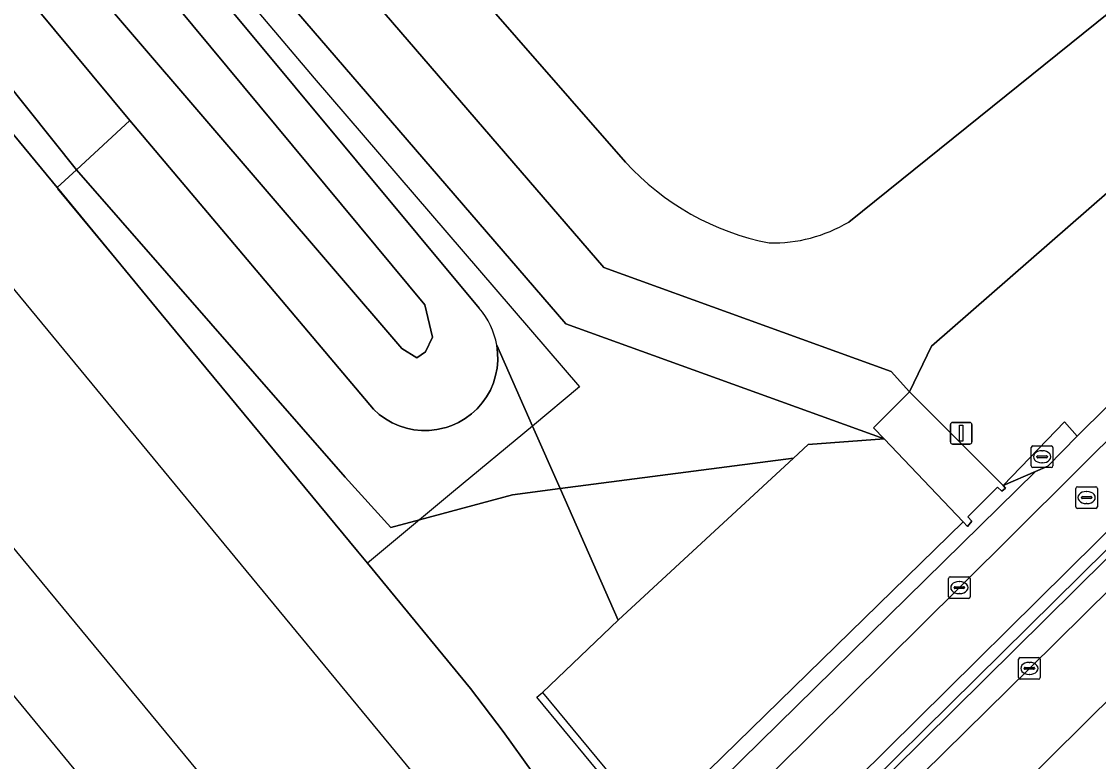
# Model space of a CAD drawing. Extents: x 157320 to 158835, y 386650 to 388491.
# Drawn here: x 158115.83 to 158165.67, y 386684.69 to 386718.93 of the extents above; entities that cross this region are included whole.
import ezdxf

# ---------------------------------------------------------------- set-up
doc = ezdxf.new("R2010")
doc.units = 0
for name, color, linetype in [('IMGEO_Berm_open', 7, 'Continuous'), ('IMGEO_Fietspad_gesloten', 7, 'Continuous'), ('IMGEO_Grasland_overig', 7, 'Continuous'), ('IMGEO_Greppel_droge_sloot', 7, 'Continuous'), ('IMGEO_Groenvoorziening', 7, 'Continuous'), ('IMGEO_Hek', 7, 'Continuous'), ('IMGEO_Kolk', 7, 'Continuous'), ('IMGEO_Lichtmast', 7, 'Continuous'), ('IMGEO_Muur', 7, 'Continuous'), ('IMGEO_Oever', 7, 'Continuous'), ('IMGEO_Rijbaan_regionaal_gesloten', 7, 'Continuous'), ('IMGEO_Rioolput', 7, 'Continuous'), ('IMGEO_Spoor', 7, 'Continuous'), ('IMGEO_Spoorbaan_halfverhard', 7, 'Continuous'), ('IMGEO_Voetpad_op_trap', 7, 'Continuous'), ('IMGEO_Voetpad_open', 7, 'Continuous')]:
    doc.layers.add(name, color=color, linetype=linetype)

msp = doc.modelspace()

# ---------------------------------------------------------------- linework, layer by layer
at = {"layer": 'IMGEO_Berm_open'}
msp.add_lwpolyline([(158248.295, 386773.884), (158247.065, 386775.473), (158239.319, 386767.787), (158239.292, 386767.76), (158239.715, 386767.353), (158239.93, 386767.157), (158230.713, 386758.04), (158222.586, 386750), (158151.906, 386680.081), (158152.593, 386679.247), (158162.477, 386688.992), (158180.244, 386706.55), (158197.287, 386723.414), (158214.351, 386740.265), (158224.159, 386750), (158231.417, 386757.203), (158232.079, 386757.861)], close=True, dxfattribs=at)
for points in [[(158221.341, 386750), (158147.552, 386676.997)], [(158147.899, 386676.576), (158166.051, 386694.498)]]:
    msp.add_lwpolyline(points, dxfattribs=at)
at = {"layer": 'IMGEO_Fietspad_gesloten'}
for points in [[(158147.552, 386676.997), (158221.341, 386750)], [(158175.027, 386708.422), (158159.233, 386692.731), (158145.663, 386679.284)]]:
    msp.add_lwpolyline(points, dxfattribs=at)
at = {"layer": 'IMGEO_Grasland_overig'}
for points in [[(157733.746, 387175.562), (157897.258, 386977.614), (157897.581, 386977.87), (157899.357, 386975.744), (157899.04, 386975.464), (157951.761, 386911.581), (157952.064, 386911.838), (157955.134, 386908.079), (157954.841, 386907.849), (158040.78, 386803.713), (158051.6, 386790.802), (158084.896, 386750.739), (158117.481, 386711.243), (158118.38, 386712.071), (158096.993, 386738.866), (158047.33, 386798.833), (157996.107, 386860.188), (157951.797, 386913.771), (157861.897, 387021.979)], [(157861.897, 387021.979), (157951.797, 386913.771), (157996.107, 386860.188), (158047.33, 386798.833), (158096.993, 386738.866), (158118.38, 386712.071), (158120.851, 386714.348), (158066.271, 386780.05), (158062.459, 386784.378), (158060.074, 386787.565), (158061.84, 386789.158), (158062.705, 386789.796), (158058.383, 386794.997), (158041.616, 386815.172), (158040.424, 386814.52), (158039.277, 386814.46), (158038.059, 386815.055), (157990.282, 386873.057), (157977.435, 386888.219), (157965.277, 386902.938), (157925.053, 386951.9), (157912.029, 386967.418), (157884.779, 387000.142), (157867.69, 387021.37)]]:
    msp.add_lwpolyline(points, dxfattribs=at)
at = {"layer": 'IMGEO_Greppel_droge_sloot'}
msp.add_lwpolyline([(158114.722, 386725.609), (158133.427, 386703.793), (158134.128, 386703.366), (158134.523, 386703.651), (158134.858, 386704.33), (158134.489, 386705.824), (158065.674, 386788.686), (158064.53, 386787.789), (158063.956, 386787.256), (158063.877, 386786.911), (158064.218, 386786.319), (158076.766, 386771.448), (158092.49, 386752.376), (158108.44, 386733.423)], close=True, dxfattribs=at)
at = {"layer": 'IMGEO_Groenvoorziening'}
for points in [[(158143.788, 386712.419), (158110.927, 386750), (158100.208, 386762.259), (158088.168, 386773.331), (158079.658, 386780.854), (158080.097, 386780.325), (158087.167, 386772.183), (158106.154, 386750), (158142.777, 386707.541), (158156.079, 386702.735), (158156.923, 386701.791), (158157.948, 386703.907), (158210.728, 386750), (158225.895, 386763.769), (158231.903, 386769.223), (158238.792, 386774.559), (158235.862, 386778.219), (158234.951, 386779.484), (158180.072, 386842.575), (158181.714, 386843.44), (158178.328, 386847.485), (158175.433, 386850.883), (158297.408, 386910.666)], [(158137.823, 386703.951), (158139.477, 386700.206), (158140.754, 386697.316), (158151.555, 386698.723), (158152.239, 386699.355), (158155.746, 386699.621), (158141.014, 386704.941), (158102.162, 386750), (158084.661, 386770.036), (158076.545, 386779.445), (158066.112, 386792.017), (158065.296, 386791.335), (158041.543, 386818.521)], [(158041.727, 386815.522), (158041.543, 386815.26), (158041.616, 386815.172), (158058.383, 386794.997), (158062.705, 386789.796), (158063.339, 386789.033), (158063.569, 386789.274), (158063.827, 386789.486), (158064.107, 386789.667), (158064.407, 386789.813), (158064.722, 386789.922), (158065.048, 386789.993), (158065.38, 386790.025), (158065.713, 386790.018), (158066.043, 386789.971), (158066.366, 386789.886), (158066.676, 386789.763), (158066.969, 386789.604), (158067.241, 386789.412), (158067.489, 386789.188), (158067.709, 386788.937), (158067.897, 386788.662), (158100.09, 386750), (158137.01, 386705.662)], [(158126.295, 386748.792), (158125.016, 386750), (158124.374, 386750.607), (158118.905, 386754.577), (158108.032, 386761.349), (158080.432, 386780.998), (158079.658, 386780.854), (158088.168, 386773.331), (158100.208, 386762.259), (158110.927, 386750), (158143.788, 386712.419)], [(158211.175, 386755.603), (158204.217, 386750), (158154.111, 386709.653)], [(158154.111, 386709.653), (158204.217, 386750), (158211.175, 386755.603)]]:
    msp.add_lwpolyline(points, dxfattribs=at)
for points in [[(158161.253, 386697.455), (158164.096, 386700.402), (158164.686, 386699.745), (158215.506, 386750), (158227.5, 386761.861), (158245.735, 386779.893), (158243.341, 386778.007), (158239.142, 386774.83), (158238.792, 386774.559), (158231.903, 386769.223), (158225.895, 386763.769), (158210.728, 386750), (158157.948, 386703.907), (158156.923, 386701.791)], [(158139.477, 386700.206), (158137.823, 386703.951), (158137.866, 386703.599), (158137.872, 386703.244), (158137.84, 386702.89), (158137.772, 386702.542), (158137.667, 386702.202), (158137.527, 386701.876), (158137.353, 386701.567), (158137.148, 386701.277), (158136.913, 386701.01), (158136.652, 386700.77), (158136.367, 386700.559), (158136.061, 386700.378), (158135.738, 386700.231), (158135.49, 386700.145), (158135.401, 386700.119), (158135.054, 386700.043), (158134.701, 386700.004), (158134.346, 386700.002), (158133.993, 386700.038), (158133.645, 386700.11), (158133.307, 386700.219), (158132.983, 386700.363), (158132.675, 386700.54), (158132.388, 386700.748), (158132.124, 386700.986), (158120.851, 386714.348), (158118.38, 386712.071), (158130.811, 386697.849), (158132.925, 386695.515), (158134.255, 386695.873), (158138.549, 386697.029), (158140.754, 386697.316)], [(158131.847, 386693.862), (158136.609, 386688.063), (158138.122, 386686.066), (158140.872, 386682.242), (158142.805, 386679.901), (158143.822, 386680.907), (158143.382, 386681.44), (158143.652, 386681.663), (158144.092, 386681.13), (158144.671, 386681.608), (158139.675, 386687.658), (158139.868, 386687.817), (158139.945, 386687.881), (158143.445, 386691.223), (158140.754, 386697.316), (158138.549, 386697.029), (158134.255, 386695.873), (158132.925, 386695.515), (158130.811, 386697.849), (158118.38, 386712.071), (158117.481, 386711.243), (158122.292, 386705.401), (158131.386, 386694.424)], [(158164.686, 386699.745), (158164.096, 386700.402), (158161.253, 386697.455), (158162.757, 386698.112), (158163.326, 386698.355)], [(158159.409, 386695.771), (158155.746, 386699.621), (158152.239, 386699.355), (158151.555, 386698.723), (158143.445, 386691.223), (158139.945, 386687.881), (158144.973, 386681.791), (158145.017, 386681.725)], [(158143.445, 386691.223), (158151.555, 386698.723), (158140.754, 386697.316)]]:
    msp.add_lwpolyline(points, close=True, dxfattribs=at)
for centre, radius, start, end in [((158152.778, 386720.642), 12.184, 222.4485, 258.9301), ((158152.778, 386720.642), 12.184, 222.4485, 258.9301), ((158150.593, 386715.549), 6.866, 268.7131, 300.8231), ((158150.593, 386715.549), 6.866, 268.7131, 300.8231), ((158134.463, 386703.403), 3.404, 9.2606, 41.5699)]:
    msp.add_arc(centre, radius, start, end, dxfattribs=at)
at = {"layer": 'IMGEO_Hek'}
for points in [[(158063.059, 386789.239), (158065.419, 386791.248), (158068.236, 386787.98), (158070.986, 386784.723), (158074.474, 386780.651), (158077.389, 386777.248), (158081.066, 386772.905), (158084.218, 386769.247), (158086.878, 386766.096), (158090.886, 386761.438), (158094.093, 386757.664), (158097.31, 386753.889), (158101.92, 386748.468), (158108.013, 386741.387), (158111.518, 386737.297), (158115.125, 386733.085), (158119.867, 386727.522), (158123.149, 386723.689), (158129.378, 386716.309), (158141.651, 386702.018), (158139.477, 386700.206), (158135.828, 386697.187), (158134.255, 386695.873), (158131.847, 386693.862)], [(158117.495, 386711.182), (158122.292, 386705.401), (158131.386, 386694.424), (158131.847, 386693.862), (158136.609, 386688.063), (158138.122, 386686.066), (158140.872, 386682.242)]]:
    msp.add_lwpolyline(points, dxfattribs=at)
at = {"layer": 'IMGEO_Kolk'}
for p, q in [((158162.562, 386698.361), (158162.562, 386699.213)), ((158162.637, 386699.287), (158163.489, 386699.287)), ((158163.05, 386699.067), (158163.075, 386699.067)), ((158163.563, 386699.213), (158163.563, 386698.361)), ((158162.821, 386698.781), (158162.821, 386698.793)), ((158163.259, 386698.744), (158162.861, 386698.744)), ((158162.864, 386698.83), (158163.262, 386698.83)), ((158163.073, 386698.507), (158163.048, 386698.507)), ((158163.305, 386698.793), (158163.305, 386698.781)), ((158163.489, 386698.287), (158162.637, 386698.287)), ((158158.731, 386692.306), (158158.731, 386693.158)), ((158158.806, 386693.232), (158159.658, 386693.232)), ((158159.219, 386693.012), (158159.244, 386693.012)), ((158159.732, 386693.158), (158159.732, 386692.306)), ((158158.99, 386692.726), (158158.99, 386692.738)), ((158159.428, 386692.689), (158159.03, 386692.689)), ((158159.033, 386692.775), (158159.431, 386692.775)), ((158159.242, 386692.452), (158159.217, 386692.452)), ((158159.474, 386692.738), (158159.474, 386692.726)), ((158159.658, 386692.232), (158158.806, 386692.232)), ((158162.05, 386689.493), (158162.902, 386689.493)), ((158161.975, 386688.567), (158161.975, 386689.419)), ((158162.234, 386688.987), (158162.234, 386688.999)), ((158162.277, 386689.036), (158162.675, 386689.036)), ((158162.463, 386689.273), (158162.488, 386689.273)), ((158162.718, 386688.999), (158162.718, 386688.987)), ((158162.976, 386689.419), (158162.976, 386688.567)), ((158162.902, 386688.493), (158162.05, 386688.493)), ((158162.672, 386688.95), (158162.274, 386688.95)), ((158162.486, 386688.713), (158162.461, 386688.713))]:
    msp.add_line(p, q, dxfattribs=at)
for points in [[(158162.562, 386698.361), (158162.562, 386699.213)], [(158162.637, 386699.287), (158163.489, 386699.287)], [(158163.563, 386699.213), (158163.563, 386698.361)], [(158163.489, 386698.287), (158162.637, 386698.287)], [(158158.731, 386692.306), (158158.731, 386693.158)], [(158158.806, 386693.232), (158159.658, 386693.232)], [(158159.732, 386693.158), (158159.732, 386692.306)], [(158159.658, 386692.232), (158158.806, 386692.232)], [(158162.05, 386689.493), (158162.902, 386689.493)], [(158161.975, 386688.567), (158161.975, 386689.419)], [(158162.976, 386689.419), (158162.976, 386688.567)], [(158162.902, 386688.493), (158162.05, 386688.493)]]:
    msp.add_lwpolyline(points, dxfattribs=at)
for centre, radius, start, end in [((158162.639, 386699.211), 0.0765, 91.552, 178.448), ((158162.639, 386699.211), 0.0765, 91.552, 178.448), ((158163.487, 386699.211), 0.0765, 1.552, 88.448), ((158163.487, 386699.211), 0.0765, 1.552, 88.448), ((158162.861, 386698.79), 0.0403, 85.8775, 175.7526), ((158162.858, 386698.78), 0.0366, 178.938, 274.7102), ((158163.262, 386698.787), 0.043, 264.8664, 352.4533), ((158163.266, 386698.792), 0.0386, 1.7309, 96.639), ((158162.639, 386698.363), 0.0765, 181.552, 268.448), ((158162.639, 386698.363), 0.0765, 181.552, 268.448), ((158163.487, 386698.363), 0.0765, 271.552, 358.448), ((158163.487, 386698.363), 0.0765, 271.552, 358.448), ((158158.808, 386693.156), 0.0765, 91.552, 178.448), ((158158.808, 386693.156), 0.0765, 91.552, 178.448), ((158159.656, 386693.156), 0.0765, 1.552, 88.448), ((158159.656, 386693.156), 0.0765, 1.552, 88.448), ((158159.03, 386692.735), 0.0403, 85.8775, 175.7526), ((158159.027, 386692.725), 0.0366, 178.938, 274.7102), ((158159.431, 386692.732), 0.043, 264.8664, 352.4533), ((158159.435, 386692.737), 0.0386, 1.7309, 96.639), ((158158.808, 386692.308), 0.0765, 181.552, 268.448), ((158158.808, 386692.308), 0.0765, 181.552, 268.448), ((158159.656, 386692.308), 0.0765, 271.552, 358.448), ((158159.656, 386692.308), 0.0765, 271.552, 358.448), ((158162.052, 386689.417), 0.0765, 91.552, 178.448), ((158162.052, 386689.417), 0.0765, 91.552, 178.448), ((158162.9, 386689.417), 0.0765, 1.552, 88.448), ((158162.9, 386689.417), 0.0765, 1.552, 88.448), ((158162.274, 386688.996), 0.0403, 85.8775, 175.7526), ((158162.271, 386688.986), 0.0366, 178.938, 274.7102), ((158162.675, 386688.993), 0.043, 264.8664, 352.4533), ((158162.679, 386688.998), 0.0386, 1.7309, 96.639), ((158162.052, 386688.569), 0.0765, 181.552, 268.448), ((158162.052, 386688.569), 0.0765, 181.552, 268.448), ((158162.9, 386688.569), 0.0765, 271.552, 358.448), ((158162.9, 386688.569), 0.0765, 271.552, 358.448)]:
    msp.add_arc(centre, radius, start, end, dxfattribs=at)
for centre, major_axis, ratio, start_param, end_param in [((158163.049, 386698.787), (-0.387, 0.002), 0.722429, 4.712389, 7.853982), ((158163.074, 386698.787), (-0.39, 0.002), 0.717154, 1.570796, 4.712389), ((158159.218, 386692.732), (-0.387, 0.002), 0.722429, 4.712389, 7.853982), ((158159.243, 386692.732), (-0.39, 0.002), 0.717154, 1.570796, 4.712389), ((158162.462, 386688.993), (-0.387, 0.002), 0.722429, 4.712389, 7.853982), ((158162.487, 386688.993), (-0.39, 0.002), 0.717154, 1.570796, 4.712389)]:
    msp.add_ellipse(centre, major_axis=major_axis, ratio=ratio, start_param=start_param, end_param=end_param, dxfattribs=at)
at = {"layer": 'IMGEO_Lichtmast'}
for p, q in [((158158.821, 386699.478), (158158.821, 386700.278)), ((158158.821, 386700.278), (158158.821, 386699.478)), ((158158.921, 386700.378), (158159.711, 386700.378)), ((158159.711, 386700.378), (158158.921, 386700.378)), ((158159.811, 386700.278), (158159.811, 386699.478)), ((158159.811, 386699.478), (158159.811, 386700.278)), ((158159.711, 386699.378), (158158.921, 386699.378)), ((158158.921, 386699.378), (158159.711, 386699.378))]:
    msp.add_line(p, q, dxfattribs=at)
msp.add_lwpolyline([(158159.241, 386700.253), (158159.391, 386700.253), (158159.391, 386699.503), (158159.241, 386699.503), (158159.241, 386700.253)], dxfattribs=at)
for centre, start, end in [((158158.921, 386700.278), 90, 180), ((158158.921, 386700.278), 90, 180), ((158159.711, 386700.278), 0, 90), ((158159.711, 386700.278), 360, 90), ((158158.921, 386699.478), 180, 270), ((158158.921, 386699.478), 180, 270), ((158159.711, 386699.478), 270, 0), ((158159.711, 386699.478), 270, 0)]:
    msp.add_arc(centre, 0.1, start, end, dxfattribs=at)
at = {"layer": 'IMGEO_Muur'}
for points in [[(158151.906, 386680.081), (158222.586, 386750)], [(158166.051, 386694.498), (158147.899, 386676.576)]]:
    msp.add_lwpolyline(points, dxfattribs=at)
at = {"layer": 'IMGEO_Oever'}
for points in [[(158137.01, 386705.662), (158100.09, 386750), (158067.897, 386788.662), (158067.709, 386788.937), (158067.489, 386789.188), (158067.241, 386789.412), (158066.969, 386789.604), (158066.676, 386789.763), (158066.366, 386789.886), (158066.043, 386789.971), (158065.713, 386790.018), (158065.38, 386790.025), (158065.048, 386789.993), (158064.722, 386789.922), (158064.407, 386789.813), (158064.107, 386789.667), (158063.827, 386789.486), (158063.569, 386789.274), (158063.339, 386789.033), (158062.705, 386789.796), (158061.84, 386789.158)], [(158066.271, 386780.05), (158120.851, 386714.348), (158132.124, 386700.986), (158132.388, 386700.748), (158132.675, 386700.54), (158132.983, 386700.363), (158133.307, 386700.219), (158133.645, 386700.11), (158133.993, 386700.038), (158134.346, 386700.002), (158134.701, 386700.004), (158135.054, 386700.043), (158135.401, 386700.119), (158135.49, 386700.145), (158135.738, 386700.231), (158136.061, 386700.378), (158136.367, 386700.559), (158136.652, 386700.77), (158136.913, 386701.01), (158137.148, 386701.277), (158137.353, 386701.567), (158137.527, 386701.876), (158137.667, 386702.202), (158137.772, 386702.542), (158137.84, 386702.89), (158137.872, 386703.244), (158137.866, 386703.599), (158137.823, 386703.951)]]:
    msp.add_lwpolyline(points, dxfattribs=at)
msp.add_lwpolyline([(158063.877, 386786.911), (158063.956, 386787.256), (158064.53, 386787.789), (158065.674, 386788.686), (158134.489, 386705.824), (158134.858, 386704.33), (158134.523, 386703.651), (158134.128, 386703.366), (158133.427, 386703.793), (158114.722, 386725.609), (158108.44, 386733.423), (158092.49, 386752.376), (158076.766, 386771.448), (158064.218, 386786.319)], close=True, dxfattribs=at)
msp.add_arc((158134.463, 386703.403), 3.404, 9.2606, 41.5699, dxfattribs=at)
at = {"layer": 'IMGEO_Rijbaan_regionaal_gesloten'}
msp.add_lwpolyline([(158130.556, 386652.21), (158132.002, 386650.439), (158312.159, 386828.179), (158348.917, 386864.83), (158347.338, 386866.652), (158335.714, 386855.078), (158320.475, 386840.246), (158286.694, 386806.822), (158261.924, 386782.315), (158241.47, 386762.076), (158200.321, 386721.363), (158181.844, 386703.082), (158161.945, 386683.393), (158151.056, 386672.76)], close=True, dxfattribs=at)
msp.add_lwpolyline([(158197.287, 386723.414), (158180.244, 386706.55), (158162.477, 386688.992), (158152.593, 386679.247), (158150.468, 386677.147), (158148.797, 386675.489), (158148.559, 386675.253), (158145.238, 386671.959), (158144.169, 386670.899), (158139.819, 386666.585), (158138.75, 386665.525), (158137.67, 386664.454), (158136.984, 386663.775), (158135.914, 386662.715), (158131.21, 386658.056), (158130.14, 386656.996), (158128.21, 386655.084), (158130.556, 386652.21), (158151.056, 386672.76), (158161.945, 386683.393), (158181.844, 386703.082), (158200.321, 386721.363)], dxfattribs=at)
at = {"layer": 'IMGEO_Rioolput'}
for p, q in [((158164.623, 386696.473), (158164.623, 386697.325)), ((158164.698, 386697.399), (158165.55, 386697.399)), ((158164.925, 386696.942), (158165.323, 386696.942)), ((158165.111, 386697.179), (158165.136, 386697.179)), ((158165.624, 386697.325), (158165.624, 386696.473)), ((158164.882, 386696.893), (158164.882, 386696.905)), ((158165.32, 386696.856), (158164.922, 386696.856)), ((158165.134, 386696.619), (158165.109, 386696.619)), ((158165.366, 386696.905), (158165.366, 386696.893)), ((158165.55, 386696.399), (158164.698, 386696.399))]:
    msp.add_line(p, q, dxfattribs=at)
for points in [[(158164.623, 386696.473), (158164.623, 386697.325)], [(158164.698, 386697.399), (158165.55, 386697.399)], [(158165.624, 386697.325), (158165.624, 386696.473)], [(158165.55, 386696.399), (158164.698, 386696.399)]]:
    msp.add_lwpolyline(points, dxfattribs=at)
for centre, radius, start, end in [((158164.7, 386697.323), 0.0765, 91.552, 178.448), ((158164.7, 386697.323), 0.0765, 91.552, 178.448), ((158164.922, 386696.902), 0.0403, 85.8775, 175.7526), ((158165.327, 386696.904), 0.0386, 1.7309, 96.639), ((158165.548, 386697.323), 0.0765, 1.552, 88.448), ((158165.548, 386697.323), 0.0765, 1.552, 88.448), ((158164.7, 386696.475), 0.0765, 181.552, 268.448), ((158164.7, 386696.475), 0.0765, 181.552, 268.448), ((158164.919, 386696.892), 0.0366, 178.938, 274.7102), ((158165.323, 386696.899), 0.043, 264.8664, 352.4533), ((158165.548, 386696.475), 0.0765, 271.552, 358.448), ((158165.548, 386696.475), 0.0765, 271.552, 358.448)]:
    msp.add_arc(centre, radius, start, end, dxfattribs=at)
for centre, major_axis, ratio, start_param, end_param in [((158165.11, 386696.899), (-0.387, 0.002), 0.722429, 4.712389, 7.853982), ((158165.135, 386696.899), (-0.39, 0.002), 0.717154, 1.570796, 4.712389)]:
    msp.add_ellipse(centre, major_axis=major_axis, ratio=ratio, start_param=start_param, end_param=end_param, dxfattribs=at)
at = {"layer": 'IMGEO_Spoor'}
for points in [[(157408.215, 387562.677), (157414.058, 387555.61), (157571.705, 387364.958), (157581.654, 387352.629), (157671.587, 387243.978), (157730.397, 387172.631), (157983.728, 386866.099), (158139.862, 386676.991)], [(157401.123, 387559.034), (157406.951, 387551.975), (157427.778, 387526.747), (157695.038, 387203.363), (157741.502, 387147.282), (157786.431, 387092.716), (157971.277, 386869.295), (158068.29, 386751.606), (158134.424, 386671.616)], [(157397.267, 387557.158), (157403.15, 387550.031), (157560.193, 387359.802), (157579.705, 387336.077), (157628.662, 387277.023), (158131.313, 386668.54)]]:
    msp.add_lwpolyline(points, dxfattribs=at)
at = {"layer": 'IMGEO_Spoorbaan_halfverhard'}
msp.add_lwpolyline([(158140.872, 386682.242), (158138.122, 386686.066), (158136.609, 386688.063), (158131.847, 386693.862), (158131.386, 386694.424), (158122.292, 386705.401), (158117.481, 386711.243), (158084.896, 386750.739)], dxfattribs=at)
at = {"layer": 'IMGEO_Voetpad_op_trap'}
msp.add_lwpolyline([(158156.923, 386701.791), (158155.259, 386700.133), (158155.746, 386699.621), (158159.409, 386695.771), (158159.604, 386695.567), (158159.812, 386695.806), (158159.621, 386696.013), (158160.997, 386697.377), (158161.194, 386697.192), (158161.368, 386697.34), (158161.253, 386697.455)], close=True, dxfattribs=at)
at = {"layer": 'IMGEO_Voetpad_open'}
for points in [[(158288.523, 386822.659), (158245.735, 386779.893), (158227.5, 386761.861), (158215.506, 386750), (158164.686, 386699.745), (158163.326, 386698.355), (158162.757, 386698.112), (158144.912, 386680.578), (158144.711, 386680.38), (158138.925, 386674.659), (158136.676, 386672.435), (158124.153, 386660.054), (158125.081, 386658.917)], [(158125.081, 386658.917), (158126.998, 386660.812), (158128.07, 386661.871), (158132.768, 386666.514), (158133.839, 386667.573), (158135.611, 386669.325), (158135.683, 386669.396), (158136.681, 386670.385), (158141.033, 386674.697), (158142.102, 386675.756), (158145.425, 386679.048), (158145.663, 386679.284), (158159.233, 386692.731), (158175.027, 386708.422), (158192.844, 386725.961), (158209.913, 386742.846), (158217.135, 386750), (158228.231, 386760.992), (158246.514, 386779.103), (158289.48, 386822.026)]]:
    msp.add_lwpolyline(points, dxfattribs=at)
for points in [[(158080.097, 386780.325), (158079.658, 386780.854), (158068.258, 386794.575), (158069.795, 386795.76), (158066.438, 386799.845), (158062.308, 386796.6), (158066.112, 386792.017), (158076.545, 386779.445), (158084.661, 386770.036), (158102.162, 386750), (158141.014, 386704.941), (158155.746, 386699.621), (158155.259, 386700.133), (158156.923, 386701.791), (158156.079, 386702.735), (158142.777, 386707.541), (158106.154, 386750), (158087.167, 386772.183)], [(158162.757, 386698.112), (158161.253, 386697.455), (158161.368, 386697.34), (158161.194, 386697.192), (158160.997, 386697.377), (158159.621, 386696.013), (158159.812, 386695.806), (158159.604, 386695.567), (158159.409, 386695.771), (158145.017, 386681.725), (158145.073, 386681.642), (158145.144, 386681.466), (158145.177, 386681.272), (158145.167, 386681.074), (158145.115, 386680.884), (158145.026, 386680.716), (158144.912, 386680.578)]]:
    msp.add_lwpolyline(points, close=True, dxfattribs=at)

doc.saveas('drawing.dxf')
